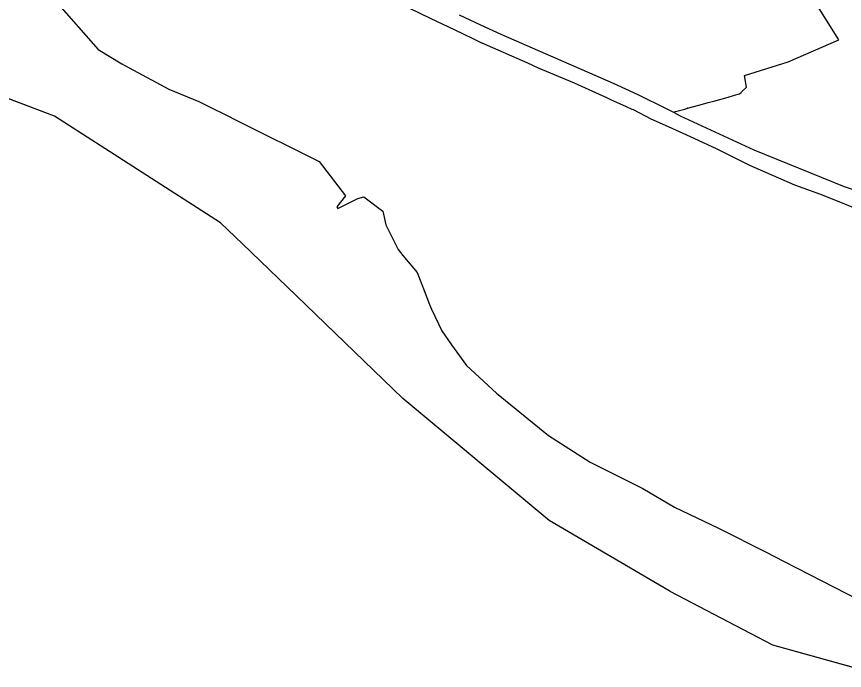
# Model space of a CAD drawing. Extents: x 7428080 to 7432143, y 5545880 to 5549217.
# Drawn here: x 7430217 to 7430738, y 5546241 to 5546653 of the extents above; entities that cross this region are included whole.
import ezdxf

# ---------------------------------------------------------------- set-up
doc = ezdxf.new("R2010")
doc.units = 0
doc.layers.add('CZ_L_granica obszaru objętego planem', color=7, linetype='Continuous')
doc.layers.add('CZ_L_linie rozgraniczające tereny o różnym przeznaczeniu oraz różnych warunkach ich zabudowy i zagospodarowania', color=7, linetype='Continuous')

msp = doc.modelspace()

# ---------------------------------------------------------------- linework, layer by layer
at = {"layer": 'CZ_L_granica obszaru objętego planem'}
for p, q in [((7430241.16, 5546589.97), (7430182.29, 5546612.02)), ((7430345.51, 5546522.85), (7430241.16, 5546589.97)), ((7430359.32, 5546509.53), (7430345.51, 5546522.85)), ((7430393, 5546477.04), (7430359.32, 5546509.53)), ((7430460.1, 5546412.32), (7430393, 5546477.04)), ((7430552.21, 5546335.73), (7430460.1, 5546412.32)), ((7430627.76, 5546291.42), (7430552.21, 5546335.73)), ((7430628.28, 5546290.94), (7430627.76, 5546291.42)), ((7430692.95, 5546257.14), (7430628.28, 5546290.94)), ((7430750.21, 5546241.35), (7430692.95, 5546257.14))]:
    msp.add_line(p, q, dxfattribs=at)
at = {"layer": 'CZ_L_linie rozgraniczające tereny o różnym przeznaczeniu oraz różnych warunkach ich zabudowy i zagospodarowania'}
for p, q in [((7430243.87, 5546659.91), (7430268.68, 5546631.79)), ((7430734.32, 5546637.88), (7430718.79, 5546662.69)), ((7430477.54, 5546651.35), (7430464.49, 5546657.64)), ((7430495.65, 5546653.72), (7430509.05, 5546647.25)), ((7430493.01, 5546643.89), (7430477.54, 5546651.35)), ((7430503.9, 5546638.64), (7430493.01, 5546643.89)), ((7430509.05, 5546647.25), (7430521.79, 5546641.5)), ((7430509.81, 5546635.79), (7430503.9, 5546638.64)), ((7430521.79, 5546641.5), (7430549.59, 5546629.29)), ((7430702.4, 5546623.99), (7430734.32, 5546637.88)), ((7430509.97, 5546635.72), (7430509.81, 5546635.79)), ((7430510, 5546635.7), (7430509.97, 5546635.72)), ((7430538.7, 5546623.29), (7430510, 5546635.7)), ((7430268.68, 5546631.79), (7430283.51, 5546622.91)), ((7430549.59, 5546629.29), (7430592.48, 5546610.57)), ((7430283.51, 5546622.91), (7430288.02, 5546620.21)), ((7430545.55, 5546620.15), (7430538.7, 5546623.29)), ((7430675.11, 5546615.49), (7430702.4, 5546623.99)), ((7430288.02, 5546620.21), (7430313.06, 5546606.88)), ((7430568.05, 5546610.6), (7430545.55, 5546620.15)), ((7430676.24, 5546608.2), (7430675.11, 5546615.49)), ((7430313.06, 5546606.88), (7430331.98, 5546599.11)), ((7430588.37, 5546601.45), (7430568.05, 5546610.6)), ((7430592.48, 5546610.57), (7430607.99, 5546603.55)), ((7430673.11, 5546605.1), (7430676.24, 5546608.2)), ((7430591.06, 5546600.24), (7430588.37, 5546601.45)), ((7430607.99, 5546603.55), (7430625.84, 5546594.7)), ((7430655.74, 5546599.43), (7430664.67, 5546601.89)), ((7430664.67, 5546601.89), (7430668.81, 5546603.04)), ((7430668.81, 5546603.04), (7430671.89, 5546603.89)), ((7430671.89, 5546603.89), (7430672.87, 5546604.86)), ((7430672.87, 5546604.86), (7430672.89, 5546604.87)), ((7430672.89, 5546604.87), (7430673.11, 5546605.1)), ((7430331.98, 5546599.11), (7430339.78, 5546595.21)), ((7430600.79, 5546595.83), (7430591.06, 5546600.24)), ((7430604.45, 5546594.18), (7430600.79, 5546595.83)), ((7430639.22, 5546594.88), (7430643.19, 5546596.08)), ((7430643.19, 5546596.08), (7430648.55, 5546597.44)), ((7430648.55, 5546597.44), (7430652.17, 5546598.44)), ((7430652.17, 5546598.44), (7430655.74, 5546599.43)), ((7430339.78, 5546595.21), (7430348.46, 5546590.87)), ((7430348.46, 5546590.87), (7430356.17, 5546587.03)), ((7430605.31, 5546593.79), (7430604.45, 5546594.18)), ((7430616.34, 5546587.92), (7430605.31, 5546593.79)), ((7430625.84, 5546594.7), (7430630.32, 5546592.4)), ((7430630.32, 5546592.4), (7430631.55, 5546592.8)), ((7430630.32, 5546592.4), (7430634.56, 5546590.21)), ((7430631.55, 5546592.8), (7430632.58, 5546593.13)), ((7430632.58, 5546593.13), (7430637.44, 5546594.3)), ((7430634.56, 5546590.21), (7430680.94, 5546568.65)), ((7430637.44, 5546594.3), (7430639.3, 5546594.84)), ((7430639.3, 5546594.84), (7430639.22, 5546594.88)), ((7430356.17, 5546587.03), (7430407.57, 5546561.44)), ((7430627.27, 5546583.18), (7430616.34, 5546587.92)), ((7430643.34, 5546575.79), (7430627.27, 5546583.18)), ((7430657.94, 5546569.08), (7430643.34, 5546575.79)), ((7430678.44, 5546558.88), (7430657.94, 5546569.08)), ((7430680.94, 5546568.65), (7430737.68, 5546545.76)), ((7430407.57, 5546561.44), (7430424.07, 5546539.85)), ((7430706.65, 5546546.53), (7430678.44, 5546558.88)), ((7430722.43, 5546540.75), (7430706.65, 5546546.53)), ((7430737.68, 5546545.76), (7430751.99, 5546540.68)), ((7430424.07, 5546539.85), (7430418.65, 5546532.95)), ((7430419.38, 5546531.75), (7430431.8, 5546538.2)), ((7430431.8, 5546538.2), (7430435.71, 5546539.16)), ((7430435.71, 5546539.16), (7430447.51, 5546530.25)), ((7430725.09, 5546539.78), (7430722.43, 5546540.75)), ((7430761.02, 5546525.3), (7430725.09, 5546539.78)), ((7430418.65, 5546532.95), (7430419.38, 5546531.75)), ((7430447.51, 5546530.25), (7430449.45, 5546521.49)), ((7430449.45, 5546521.49), (7430457.16, 5546506.05)), ((7430457.16, 5546506.05), (7430460.23, 5546502.35)), ((7430460.23, 5546502.35), (7430469.15, 5546491.61)), ((7430469.15, 5546491.61), (7430473.53, 5546480.31)), ((7430473.53, 5546480.31), (7430476.95, 5546471.5)), ((7430476.95, 5546471.5), (7430478.21, 5546468.47)), ((7430478.21, 5546468.47), (7430484.73, 5546454.84)), ((7430484.73, 5546454.84), (7430490.85, 5546446.2)), ((7430490.85, 5546446.2), (7430500.15, 5546433.06)), ((7430500.15, 5546433.06), (7430519.15, 5546415.81)), ((7430519.15, 5546415.81), (7430551.83, 5546389.16)), ((7430551.83, 5546389.16), (7430578.03, 5546372.23)), ((7430578.03, 5546372.23), (7430611.03, 5546355.69)), ((7430611.03, 5546355.69), (7430630.93, 5546344.02)), ((7430630.93, 5546344.02), (7430658.68, 5546330.89)), ((7430658.68, 5546330.89), (7430688.61, 5546315.66)), ((7430688.61, 5546315.66), (7430699.54, 5546310.08)), ((7430699.54, 5546310.08), (7430715.81, 5546301.78)), ((7430715.81, 5546301.78), (7430747.03, 5546285.84))]:
    msp.add_line(p, q, dxfattribs=at)
msp.add_lwpolyline([(7430750.21, 5546241.35), (7430692.95, 5546257.14), (7430628.28, 5546290.94), (7430627.76, 5546291.42), (7430552.21, 5546335.73), (7430460.1, 5546412.32), (7430393, 5546477.04), (7430359.32, 5546509.53), (7430345.51, 5546522.85), (7430241.16, 5546589.97), (7430182.29, 5546612.02)], dxfattribs=at)

doc.saveas('drawing.dxf')
